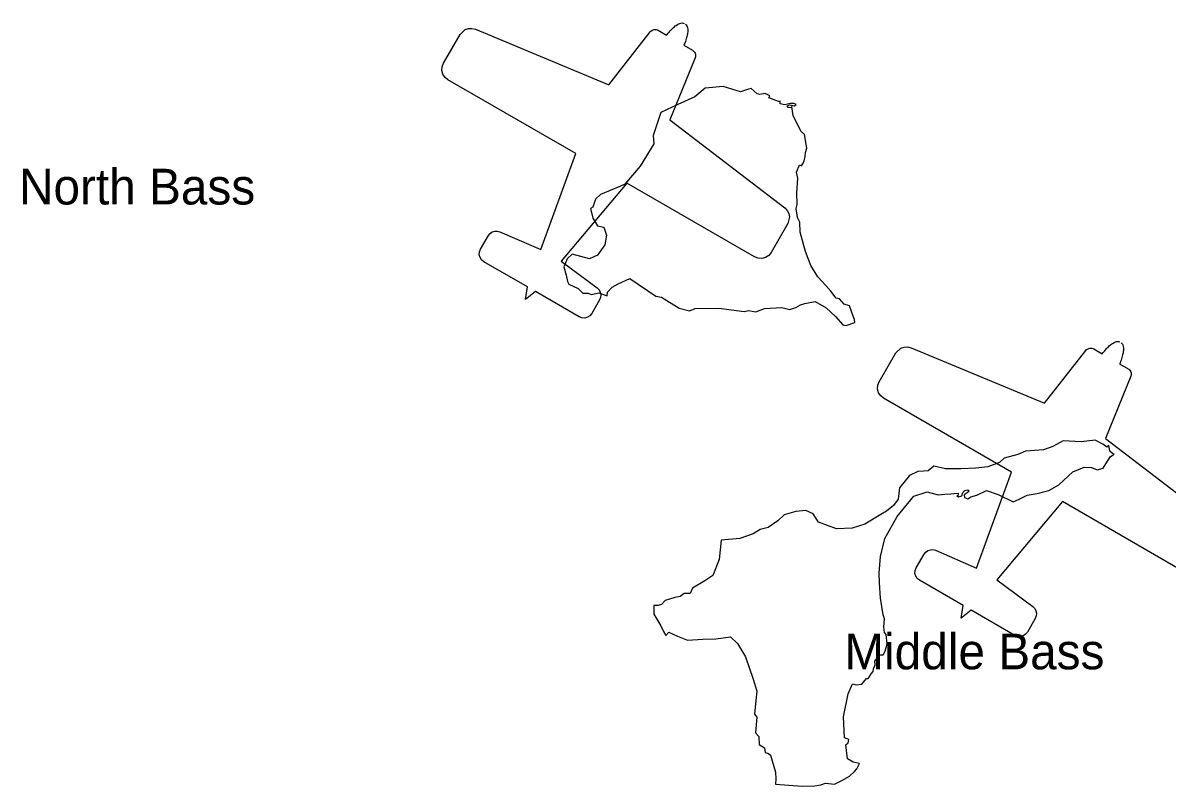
# Model space of a CAD drawing. Extents: x -232 to 448, y 619 to 1059.
# Drawn here: x 356.34 to 389.21, y 935.68 to 957.6 of the extents above; entities that cross this region are included whole.
import ezdxf

# ---------------------------------------------------------------- set-up
doc = ezdxf.new("R2010")
doc.units = 0
doc.layers.add('Default', color=7, linetype='Continuous')

msp = doc.modelspace()

# ---------------------------------------------------------------- linework, layer by layer
at = {"layer": 'Default'}
for points in [[(370.787, 949.658), (370.838, 950.018), (369.584, 950.741), (369.521, 950.793), (369.476, 950.862), (369.455, 950.941), (369.459, 951.022), (369.488, 951.099), (369.716, 951.493), (369.763, 951.552), (369.825, 951.596), (369.897, 951.62), (369.973, 951.622), (370.046, 951.602), (371.227, 951.091), (372.226, 953.847), (368.556, 955.965), (368.471, 956.034), (368.412, 956.126), (368.383, 956.231), (368.389, 956.34), (368.428, 956.442), (368.906, 957.27), (369.05, 957.406), (369.145, 957.438), (369.245, 957.442), (369.342, 957.418), (373.179, 955.823), (374.365, 957.343), (374.386, 957.365), (374.407, 957.381), (374.426, 957.392), (374.448, 957.401), (374.477, 957.408), (374.508, 957.41), (374.539, 957.406), (374.565, 957.399), (374.59, 957.387), (374.835, 957.245), (374.853, 957.269), (374.878, 957.3), (374.905, 957.333), (374.934, 957.367), (374.96, 957.395), (374.987, 957.423), (375.013, 957.448), (375.035, 957.469), (375.059, 957.489), (375.086, 957.511), (375.11, 957.529), (375.146, 957.552), (375.18, 957.572), (375.213, 957.586), (375.248, 957.596), (375.279, 957.599), (375.31, 957.596), (375.336, 957.586)], [(375.378, 957.561), (375.4, 957.544), (375.418, 957.519), (375.43, 957.491), (375.439, 957.455), (375.443, 957.42), (375.444, 957.38), (375.442, 957.338), (375.438, 957.307), (375.433, 957.273), (375.427, 957.243), (375.42, 957.213), (375.411, 957.178), (375.401, 957.141), (375.389, 957.104), (375.375, 957.062), (375.36, 957.022), (375.345, 956.985), (375.333, 956.957), (375.578, 956.816), (375.601, 956.8), (375.621, 956.782), (375.64, 956.756), (375.654, 956.729), (375.662, 956.701), (375.665, 956.677), (375.665, 956.655), (375.662, 956.628), (375.653, 956.599), (374.93, 954.813), (378.229, 952.287), (378.299, 952.215), (378.346, 952.126), (378.366, 952.028), (378.319, 951.835), (377.842, 951.007), (377.773, 950.923), (377.681, 950.863), (377.576, 950.835), (377.467, 950.841), (377.365, 950.88), (373.695, 952.999), (371.808, 950.756), (372.841, 949.989), (372.894, 949.935), (372.93, 949.868), (372.946, 949.794), (372.939, 949.718), (372.911, 949.648), (372.684, 949.254), (372.632, 949.19), (372.564, 949.146), (372.485, 949.125), (372.403, 949.129), (372.326, 949.158), (371.073, 949.882), (370.787, 949.658)], [(373.78, 950.258), (374.528, 949.755), (374.692, 949.723), (375.193, 949.409), (375.494, 949.334), (375.655, 949.395), (376.333, 949.407), (377.064, 949.314), (377.191, 949.341), (377.4, 949.298), (377.644, 949.402), (378.149, 949.43), (378.377, 949.369), (378.55, 949.43), (378.678, 949.508), (378.806, 949.545), (379.107, 949.603), (379.417, 949.413), (379.692, 949.164), (379.899, 948.932), (379.99, 948.914), (380.247, 948.998), (380.238, 949.08), (380.196, 949.18), (380.088, 949.479), (379.932, 949.526), (379.804, 949.678), (379.709, 949.692), (379.55, 949.899), (379.411, 950.063), (379.18, 950.303), (378.982, 950.635), (378.822, 951.031), (378.675, 951.592), (378.662, 951.88), (378.596, 952.014), (378.559, 952.272), (378.59, 952.384), (378.572, 952.723), (378.606, 953.142), (378.566, 953.314), (378.652, 953.528), (378.71, 953.499), (378.746, 953.55), (378.786, 953.639), (378.813, 953.76), (378.822, 953.881), (378.865, 954.004), (378.8, 954.397), (378.7, 954.485), (378.47, 954.93), (378.437, 955.197), (378.401, 955.161), (378.331, 955.169), (378.301, 955.219), (378.372, 955.246), (378.507, 955.217), (378.555, 955.258), (378.49, 955.285), (378.383, 955.282), (378.228, 955.25), (378.098, 955.275), (378.099, 955.353), (378.046, 955.347), (377.773, 955.444), (377.802, 955.509), (377.667, 955.57), (377.513, 955.545), (377.436, 955.565), (377.267, 955.719), (377.188, 955.694), (377.075, 955.661), (376.955, 955.623), (376.459, 955.772), (375.94, 955.721), (375.647, 955.472), (375.16, 955.253), (374.669, 955.026), (374.557, 954.683), (374.447, 954.367), (374.473, 954.131), (374.073, 953.485), (373.637, 952.965), (373.497, 952.899), (372.938, 952.674), (372.794, 952.542), (372.717, 952.305), (372.65, 952.266), (372.716, 951.997), (372.855, 951.772), (373.029, 951.73), (373.114, 951.505), (373.063, 951.223), (372.848, 950.926), (372.617, 950.825), (372.121, 950.956), (371.983, 950.822), (371.879, 950.596), (371.954, 950.36), (371.985, 950.173), (372.024, 950.099)], [(372.024, 950.099), (372.293, 949.973), (372.429, 949.841), (372.584, 949.838), (372.669, 949.805), (372.886, 949.849), (373.125, 949.758), (373.134, 949.863), (373.272, 950.013), (373.441, 950.107), (373.78, 950.258)], [(383.301, 940.511), (383.353, 940.871), (382.099, 941.594), (382.035, 941.646), (381.991, 941.715), (381.97, 941.794), (381.974, 941.876), (382.003, 941.952), (382.23, 942.346), (382.278, 942.405), (382.34, 942.449), (382.412, 942.473), (382.488, 942.475), (382.561, 942.455), (383.742, 941.944), (384.741, 944.7), (381.071, 946.819), (380.986, 946.887), (380.926, 946.979), (380.898, 947.084), (380.904, 947.193), (380.943, 947.295), (381.421, 948.123), (381.565, 948.259), (381.66, 948.292), (381.76, 948.295), (381.857, 948.271), (385.694, 946.676), (386.88, 948.196), (386.9, 948.218), (386.922, 948.234), (386.941, 948.245), (386.963, 948.254), (386.992, 948.261), (387.022, 948.263), (387.054, 948.259), (387.08, 948.252), (387.105, 948.24), (387.35, 948.098), (387.368, 948.122), (387.393, 948.154), (387.42, 948.187), (387.449, 948.22), (387.475, 948.248), (387.502, 948.276), (387.528, 948.301), (387.55, 948.322), (387.574, 948.342), (387.6, 948.364), (387.625, 948.382), (387.66, 948.405), (387.695, 948.425), (387.728, 948.439), (387.763, 948.449), (387.794, 948.453), (387.825, 948.449), (387.85, 948.439)], [(387.893, 948.414), (387.914, 948.397), (387.933, 948.373), (387.945, 948.344), (387.954, 948.308), (387.958, 948.273), (387.959, 948.233), (387.956, 948.191), (387.953, 948.16), (387.947, 948.126), (387.942, 948.096), (387.935, 948.066), (387.926, 948.031), (387.915, 947.994), (387.904, 947.957), (387.889, 947.916), (387.875, 947.875), (387.86, 947.838), (387.848, 947.81), (388.093, 947.669), (388.116, 947.653), (388.135, 947.635), (388.155, 947.609), (388.168, 947.582), (388.177, 947.554), (388.18, 947.53), (388.18, 947.508), (388.177, 947.481), (388.168, 947.452), (387.444, 945.666), (390.744, 943.14)], [(377.967, 935.741), (378.73, 935.684), (379.098, 935.69), (379.264, 935.719), (379.4, 935.765), (379.66, 935.738), (379.873, 935.843), (380.091, 935.973), (380.229, 936.105), (380.301, 936.185), (380.378, 936.336), (380.192, 936.371), (380.033, 936.467), (379.983, 936.865), (380.047, 936.931), (380.069, 937.02), (380.019, 937.043), (379.946, 937.068), (379.913, 937.678), (380.053, 938.338), (380.176, 938.622), (380.284, 938.588), (380.447, 938.612), (380.527, 938.715), (380.58, 938.776), (380.626, 938.77), (380.657, 938.808), (380.708, 938.912), (380.772, 938.976), (380.775, 939.05), (380.81, 939.121), (380.829, 939.171), (380.822, 939.274), (380.962, 939.453), (381.059, 939.456), (381.118, 939.558), (381.167, 939.766), (381.146, 940.035), (381.093, 940.095), (381.072, 940.249), (381.095, 940.486), (381.052, 940.604), (380.982, 941.081), (380.954, 941.523), (380.943, 941.802), (380.98, 942.281), (381.106, 942.795), (381.457, 943.423), (381.936, 944.008), (382.321, 944.131), (382.637, 944.044), (382.829, 944.07), (382.996, 944.073), (383.096, 944.085), (383.209, 944.092), (383.2, 944.004), (383.177, 944.017), (383.225, 943.986), (383.316, 944.022), (383.342, 944.117), (383.398, 944.17), (383.492, 944.189), (383.524, 944.153), (383.474, 944.107), (383.388, 944.044), (383.394, 943.97), (383.486, 943.936), (383.573, 943.988), (383.75, 944.037), (384.024, 944.173), (384.36, 944.058), (384.787, 943.844), (384.961, 943.924), (385.19, 944.04), (385.481, 944.086), (385.814, 944.174), (386.101, 944.333), (386.507, 944.71), (386.834, 944.847), (387.044, 944.837), (387.2, 944.764), (387.376, 944.817), (387.456, 944.939), (387.588, 945.15), (387.695, 945.215), (387.64, 945.238), (387.568, 945.306), (387.56, 945.372), (387.543, 945.46), (387.482, 945.421), (387.365, 945.5), (387.149, 945.616), (386.741, 945.573), (386.228, 945.603), (385.933, 945.439), (385.66, 945.342), (385.149, 945.302), (384.922, 945.203), (384.536, 945.098), (384.4, 944.977), (384.06, 944.855)], [(384.06, 944.855), (383.714, 944.812), (383.284, 944.792), (382.848, 944.799), (382.508, 944.873), (382.354, 944.733), (382.218, 944.729), (382.05, 944.722), (381.817, 944.601), (381.528, 944.249), (381.488, 943.924), (381.358, 943.743), (381.154, 943.575), (380.992, 943.485), (380.529, 943.202), (380.167, 943.094), (379.717, 943.068), (379.2, 943.268), (379.043, 943.504), (378.838, 943.598), (378.547, 943.573), (378.213, 943.472), (378.029, 943.304), (377.749, 943.11), (377.52, 943.052), (377.326, 942.929), (376.937, 942.793), (376.402, 942.748), (376.347, 942.195), (376.16, 941.736), (375.938, 941.577), (375.581, 941.371), (375.511, 941.216), (375.336, 941.219), (375.23, 941.125), (375.07, 941.1), (374.916, 941.05), (374.791, 941.015), (374.688, 940.899), (374.596, 940.873), (374.466, 940.872), (374.472, 940.621), (374.666, 940.291), (374.749, 940.127), (374.816, 940.012), (374.9, 940.101), (375.15, 939.991), (375.435, 939.878), (375.875, 939.906), (376.249, 939.916), (376.673, 939.974), (376.875, 939.78), (377.105, 939.397), (377.318, 938.757), (377.423, 938.408), (377.399, 938.142), (377.363, 937.748), (377.428, 937.661), (377.394, 937.216), (377.482, 937.111), (377.499, 936.881), (377.647, 936.779), (377.665, 936.654), (377.759, 936.62), (377.824, 936.572), (377.962, 936.081), (377.976, 935.898), (377.967, 935.741)], [(389.879, 941.733), (386.21, 943.852), (384.323, 941.609), (385.355, 940.842), (385.409, 940.788), (385.445, 940.721), (385.461, 940.647), (385.454, 940.571), (385.426, 940.501), (385.199, 940.107), (385.147, 940.043), (385.078, 939.999), (384.999, 939.978), (384.917, 939.982), (384.841, 940.011), (383.587, 940.735), (383.301, 940.511)]]:
    msp.add_lwpolyline(points, dxfattribs=at)

# ---------------------------------------------------------------- texts
for s, p in [('North Bass', (356.232, 952.385)), ('Middle Bass', (379.94, 939.038))]:
    msp.add_text(s, height=1.026, dxfattribs=at).set_placement(p)

doc.saveas('drawing.dxf')
